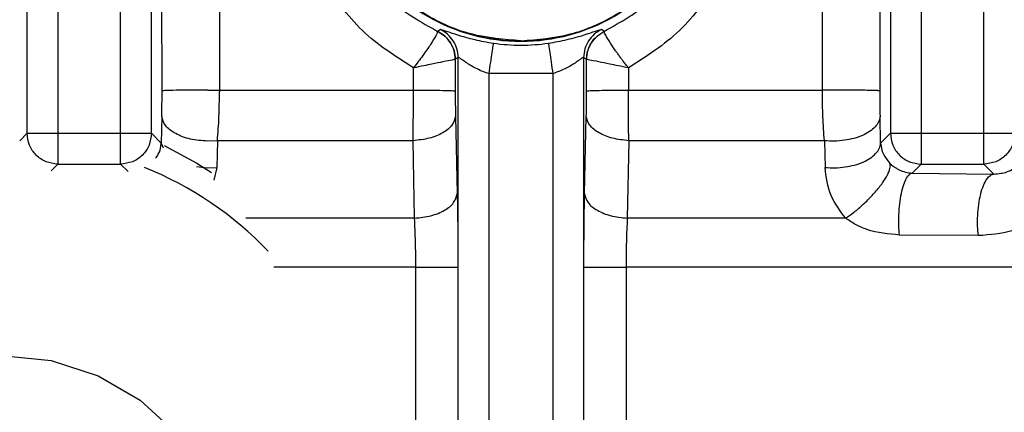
# Model space of a CAD drawing. Header units: inches. Extents: x 144.9 to 238.4, y 214.8 to 247.7.
# Tile 385 of 405: x 201.9743 to 202.0528, y 244.8844 to 244.9157. Entities that reach past the tile are written whole.
import ezdxf

# ---------------------------------------------------------------- set-up
doc = ezdxf.new("R2010")
doc.units = ezdxf.units.IN
doc.header["$LTSCALE"] = 0.25
doc.header["$MEASUREMENT"] = 0
doc.layers.add('ANNOTATIONS', color=1, linetype='Continuous')
doc.layers.add('MOTOR LH', color=7, linetype='Continuous')
doc.styles.add('ARIAL', font='arial.ttf', dxfattribs={"height": 0.09375})
doc.dimstyles.new('STANDARD$0', dxfattribs={"dimtxt": 0.09375, "dimasz": 0.09375, "dimexe": 0.03125, "dimexo": 0.046875, "dimgap": 0.09, "dimtad": 0, "dimtih": 1, "dimtoh": 1, "dimdec": 4, "dimzin": 0, "dimdsep": 46, "dimtxsty": 'ARIAL', "dimcen": 0.09, "dimadec": 0, "dimazin": 0, "dimtfac": 1, "dimtdec": 4, "dimtofl": 0, "dimtmove": 0, "dimatfit": 1, "dimfxl": 1, "dimtolj": 1, "dimtzin": 0, "dimarcsym": 0})

# ---------------------------------------------------------------- blocks, each defined once
blk = doc.blocks.new('*D16')
at = {"layer": 'ANNOTATIONS', "color": 0, "lineweight": -2, "transparency": 16777216}
for p, q in [((201.5477568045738, 244.7210665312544), (201.5477568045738, 245.6873671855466)), ((202.6883818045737, 243.5376739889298), (202.6883818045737, 245.6873671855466)), ((201.6415068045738, 245.6561171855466), (201.832959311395, 245.6561171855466)), ((202.5946318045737, 245.6561171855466), (202.4031792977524, 245.6561171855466))]:
    blk.add_line(p, q, dxfattribs=at)
at = {"layer": 'ANNOTATIONS', "color": 0, "transparency": 16777216}
for points in [[(201.6415068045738, 245.6717421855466), (201.6415068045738, 245.6404921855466), (201.5477568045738, 245.6561171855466)], [(202.5946318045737, 245.6717421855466), (202.5946318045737, 245.6404921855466), (202.6883818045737, 245.6561171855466)]]:
    blk.add_solid(points, dxfattribs=at)
at = {"layer": 'defpoints', "color": 0, "transparency": 16777216}
for p in [(201.5477568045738, 245.6561171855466), (201.5477568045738, 244.6741915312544), (202.6883818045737, 243.4907989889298)]:
    blk.add_point(p, dxfattribs=at)
at = {"layer": 'ANNOTATIONS', "color": 0, "transparency": 16777216, "insert": (202.1180693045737, 245.6561171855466), "char_height": 0.09375, "attachment_point": 5, "style": 'ARIAL'}
blk.add_mtext('\\A1;18 5/8"', dxfattribs=at)
blk = doc.blocks.new('*D18')
at = {"layer": 'ANNOTATIONS', "color": 0, "lineweight": -2, "transparency": 16777216}
for p, q in [((201.2594214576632, 244.7850832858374), (201.2594214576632, 246.0537298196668)), ((202.6883818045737, 243.5376739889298), (202.6883818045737, 246.0537298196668)), ((201.3531714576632, 246.0224798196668), (201.7695598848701, 246.0224798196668)), ((202.5946318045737, 246.0224798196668), (202.1782433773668, 246.0224798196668))]:
    blk.add_line(p, q, dxfattribs=at)
at = {"layer": 'ANNOTATIONS', "color": 0, "transparency": 16777216}
for points in [[(201.3531714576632, 246.0381048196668), (201.3531714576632, 246.0068548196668), (201.2594214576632, 246.0224798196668)], [(202.5946318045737, 246.0381048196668), (202.5946318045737, 246.0068548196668), (202.6883818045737, 246.0224798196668)]]:
    blk.add_solid(points, dxfattribs=at)
at = {"layer": 'defpoints', "color": 0, "transparency": 16777216}
for p in [(202.6883818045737, 246.0224798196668), (201.2594214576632, 244.7382082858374), (202.6883818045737, 243.4907989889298)]:
    blk.add_point(p, dxfattribs=at)
at = {"layer": 'ANNOTATIONS', "color": 0, "transparency": 16777216, "insert": (201.9739016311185, 246.0224798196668), "char_height": 0.09375, "attachment_point": 5, "style": 'ARIAL'}
blk.add_mtext('\\A1;24""', dxfattribs=at)

msp = doc.modelspace()

# ---------------------------------------------------------------- linework, layer by layer
at = {"layer": 'MOTOR LH'}
for p, q in [((201.9748514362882, 244.9066795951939), (201.9748514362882, 244.9546472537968)), ((201.9773105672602, 244.9548537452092), (201.9773105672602, 244.9042204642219)), ((202.0512123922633, 244.9042204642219), (202.0512123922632, 244.9548537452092)), ((201.9823147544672, 244.9042204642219), (201.9823147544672, 244.9189872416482)), ((201.9847738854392, 244.9066795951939), (201.9847738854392, 244.9189872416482)), ((202.0437490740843, 244.9189872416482), (202.0437490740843, 244.9066795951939)), ((202.0462082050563, 244.9189872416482), (202.0462082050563, 244.9066795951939)), ((201.9856221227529, 244.9100620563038), (201.9856170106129, 244.9181441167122)), ((201.9901985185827, 244.9182081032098), (201.9902046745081, 244.9101260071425)), ((202.0383182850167, 244.9101260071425), (202.0383244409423, 244.9182081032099)), ((202.0429059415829, 244.9181441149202), (202.0429009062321, 244.910062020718)), ((202.0078304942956, 244.9149626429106), (202.0076163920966, 244.9148060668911)), ((202.0076163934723, 244.9148060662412), (202.0076185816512, 244.9147980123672)), ((202.0209065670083, 244.9148060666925), (202.0206924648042, 244.9149626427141)), ((202.020906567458, 244.9148060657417), (202.0209044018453, 244.9147979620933)), ((202.0090233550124, 244.9125810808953), (202.0090218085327, 244.9100620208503)), ((202.00902476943, 244.9125827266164), (202.0090233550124, 244.9125810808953)), ((202.0092572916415, 244.9127306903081), (202.00902476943, 244.9125827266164)), ((202.0092572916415, 244.504550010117), (202.0092572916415, 244.9127306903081)), ((202.0192656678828, 244.9127306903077), (202.0192656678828, 244.5045500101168)), ((202.0194981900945, 244.9125827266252), (202.0192656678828, 244.9127306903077)), ((202.0194996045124, 244.9125810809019), (202.0194981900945, 244.9125827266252)), ((202.0195013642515, 244.9100621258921), (202.0194996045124, 244.9125810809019)), ((202.0056851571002, 244.9101260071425), (202.0056861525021, 244.9118993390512)), ((202.0228368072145, 244.9118993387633), (202.0228378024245, 244.9101260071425)), ((202.0168065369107, 244.9114390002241), (202.0117164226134, 244.911439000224)), ((202.0117164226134, 244.5058417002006), (202.0117164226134, 244.911439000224)), ((202.0168065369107, 244.9114390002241), (202.0168065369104, 244.5058417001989)), ((201.9892861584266, 244.9101275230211), (201.9902046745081, 244.9101260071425)), ((201.990204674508, 244.9101260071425), (201.9902048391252, 244.909997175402)), ((201.990204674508, 244.9101260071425), (202.0056851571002, 244.9101260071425)), ((202.0056851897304, 244.9099971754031), (202.0056851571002, 244.9101260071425)), ((202.0228377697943, 244.9099971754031), (202.0228378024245, 244.9101260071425)), ((202.0228378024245, 244.9101260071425), (202.0383182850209, 244.9101260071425)), ((202.038318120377, 244.9099971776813), (202.0383182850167, 244.9101260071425)), ((201.9856018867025, 244.9080279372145), (201.9855543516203, 244.9058991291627)), ((202.0090416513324, 244.9080279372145), (202.0091774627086, 244.9018473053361)), ((202.0193454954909, 244.9018473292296), (202.0194813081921, 244.9080279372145)), ((202.0429686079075, 244.9058991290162), (202.0429210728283, 244.9080279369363)), ((201.9742621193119, 244.9060902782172), (201.9748514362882, 244.9066795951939)), ((201.9748514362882, 244.9066795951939), (201.9847738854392, 244.9066795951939)), ((201.9847738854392, 244.9066795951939), (201.9855543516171, 244.9058991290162)), ((202.0429686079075, 244.9058991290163), (202.0437490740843, 244.9066795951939)), ((202.0437490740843, 244.9066795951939), (202.0536715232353, 244.9066795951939)), ((202.0462082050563, 244.9066795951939), (202.0462082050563, 244.9042204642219)), ((201.9855543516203, 244.9058991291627), (201.9857156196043, 244.9055201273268)), ((201.9900412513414, 244.906084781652), (201.9892660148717, 244.9060543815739)), ((201.9900412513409, 244.9060847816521), (201.9899850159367, 244.9039559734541)), ((202.0056530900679, 244.906084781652), (201.9900412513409, 244.906084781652)), ((202.0057746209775, 244.8999041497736), (202.0056530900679, 244.906084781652)), ((202.0228698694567, 244.906084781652), (202.0227483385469, 244.8999041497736)), ((202.0384817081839, 244.9060847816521), (202.0228698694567, 244.9060847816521)), ((202.0384817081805, 244.9060847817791), (202.0385379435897, 244.9039559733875)), ((201.9767777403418, 244.9036876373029), (201.9773105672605, 244.9042204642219)), ((201.9773105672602, 244.9042204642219), (201.9823147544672, 244.9042204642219)), ((201.9829085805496, 244.9036266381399), (201.9823147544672, 244.9042204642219)), ((201.9883790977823, 244.9040285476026), (201.9892184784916, 244.9039264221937)), ((201.9892184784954, 244.9039264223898), (201.9899850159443, 244.9039559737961)), ((201.9899850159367, 244.9039559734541), (201.9897663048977, 244.9029487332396)), ((202.0462082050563, 244.9042204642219), (202.0454943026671, 244.9035065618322)), ((202.0462082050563, 244.9042204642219), (202.0512123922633, 244.9042204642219)), ((202.0512123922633, 244.9042204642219), (202.0520042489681, 244.9034286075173)), ((202.0454943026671, 244.9035065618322), (202.0520042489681, 244.9034286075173)), ((202.0057746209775, 244.8999041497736), (201.9923032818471, 244.8999041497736)), ((202.0401824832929, 244.8999041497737), (202.0227483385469, 244.8999041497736)), ((202.0507669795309, 244.8985125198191), (202.0444729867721, 244.8985646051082)), ((202.0058735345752, 244.8959917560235), (201.9945341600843, 244.8959917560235)), ((202.0058735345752, 244.8730198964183), (202.0058735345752, 244.8959917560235)), ((202.0092364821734, 244.8959917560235), (202.0092364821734, 244.8730198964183)), ((202.0192864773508, 244.8730198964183), (202.0192864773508, 244.8959917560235)), ((202.0226494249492, 244.8959917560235), (202.0226494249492, 244.8730198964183)), ((202.1154740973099, 244.8959917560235), (202.0226494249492, 244.8959917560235))]:
    msp.add_line(p, q, dxfattribs=at)
at = {"layer": 'MOTOR LH', "flags": 128}
for points in [[(201.9857967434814, 244.9056998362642), (201.9883905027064, 244.9043001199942), (201.989567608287, 244.9035446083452)], [(201.9551306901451, 244.8736743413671), (201.9555390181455, 244.8762633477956), (201.9568505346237, 244.8797138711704), (201.9589631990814, 244.882809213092), (201.9617710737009, 244.8853941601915), (201.9651333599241, 244.8873390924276), (201.9688814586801, 244.8885464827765), (201.9728274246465, 244.8889557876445), (201.976773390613, 244.8885464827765), (201.980521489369, 244.8873390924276), (201.9838837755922, 244.8853941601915), (201.9866916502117, 244.882809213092), (201.9888043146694, 244.8797138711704), (201.9901158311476, 244.8762633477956), (201.9905241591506, 244.87367434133)]]:
    msp.add_lwpolyline(points, dxfattribs=at)
at = {"layer": 'MOTOR LH'}
for centre, radius, start, end in [((202.0142614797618, 244.9288667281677), 0.01484670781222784, 210.1338662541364, 329.8661512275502), ((202.0142614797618, 244.9288667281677), 0.01483247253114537, 210.1338662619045, 329.8661512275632), ((202.014261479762, 244.9288667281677), 0.01515345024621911, 261.6915448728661, 278.3084551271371), ((201.9737411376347, 244.8778242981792), 0.02815199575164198, 43.68338386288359, 68.15868841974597)]:
    msp.add_arc(centre, radius, start, end, dxfattribs=at)
for points in [[(202.0142614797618, 244.9140607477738), (202.0129226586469, 244.914165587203), (202.0102450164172, 244.9143752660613), (202.0065389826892, 244.9160469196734), (202.0033287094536, 244.9185415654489), (202.001891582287, 244.9208105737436), (202.0011730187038, 244.9219450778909)], [(202.0142614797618, 244.9140607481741), (202.0156002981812, 244.9141655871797), (202.0182779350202, 244.914375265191), (202.0219839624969, 244.9160469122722), (202.0251942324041, 244.9185415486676), (202.0266313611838, 244.9208105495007), (202.0273499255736, 244.9219450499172)], [(202.0117164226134, 244.911439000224), (202.0117619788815, 244.9117509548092), (202.0118530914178, 244.9123748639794), (202.0119689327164, 244.9131681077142), (202.0120516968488, 244.913734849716), (202.0120650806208, 244.9138264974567), (202.0120717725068, 244.9138723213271)], [(202.0164511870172, 244.9138723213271), (202.0164578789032, 244.9138264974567), (202.0164712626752, 244.913734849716), (202.0165540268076, 244.9131681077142), (202.0166698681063, 244.9123748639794), (202.0167609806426, 244.9117509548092), (202.0168065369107, 244.911439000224)], [(201.9892861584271, 244.9101275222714), (201.9888165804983, 244.9101262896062), (201.9878774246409, 244.9101238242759), (201.9866832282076, 244.9101085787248), (201.9858297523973, 244.9100872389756), (201.9856913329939, 244.9100704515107), (201.9856221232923, 244.9100620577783)], [(202.0056851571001, 244.9101260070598), (202.006121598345, 244.9101242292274), (202.0069944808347, 244.9101206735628), (202.0080722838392, 244.9101055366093), (202.0088358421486, 244.9100853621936), (202.008959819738, 244.9100698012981), (202.0090218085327, 244.9100620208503)], [(202.0195013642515, 244.9100621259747), (202.0195639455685, 244.9100698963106), (202.0196891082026, 244.9100854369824), (202.0204528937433, 244.9101055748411), (202.0215299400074, 244.9101206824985), (202.0224018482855, 244.9101242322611), (202.0228378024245, 244.9101260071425)], [(202.0429009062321, 244.910062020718), (202.0428736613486, 244.9100669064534), (202.0428191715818, 244.9100766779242), (202.0425101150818, 244.9100906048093), (202.0420511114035, 244.9101031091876), (202.0414484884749, 244.9101135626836), (202.040736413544, 244.91012146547), (202.03995027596, 244.9101263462), (202.0391253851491, 244.9101282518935), (202.0385873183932, 244.9101267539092), (202.0383182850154, 244.910126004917)], [(201.9773105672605, 244.9042204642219), (201.9769885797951, 244.9042577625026), (201.9763446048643, 244.9043323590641), (201.9755321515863, 244.9049011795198), (201.9749633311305, 244.9057136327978), (201.974888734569, 244.9063576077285), (201.9748514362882, 244.9066795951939)], [(201.9847738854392, 244.9066795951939), (201.9847365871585, 244.9063576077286), (201.984661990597, 244.9057136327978), (201.9840931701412, 244.9049011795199), (201.9832807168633, 244.9043323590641), (201.9826367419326, 244.9042577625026), (201.9823147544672, 244.9042204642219)], [(202.0437490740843, 244.9066795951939), (202.043786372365, 244.9063576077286), (202.0438609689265, 244.9057136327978), (202.0444297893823, 244.90490117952), (202.0452422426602, 244.9043323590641), (202.0458862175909, 244.9042577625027), (202.0462082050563, 244.9042204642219)], [(202.0536715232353, 244.9066795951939), (202.0536342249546, 244.9063576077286), (202.0535596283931, 244.9057136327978), (202.0529908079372, 244.9049011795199), (202.0521783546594, 244.9043323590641), (202.0515343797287, 244.9042577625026), (202.0512123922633, 244.9042204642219)], [(202.0058735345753, 244.8959917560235), (202.0063127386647, 244.8959917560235), (202.0071911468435, 244.8959917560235), (202.0082782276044, 244.8959917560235), (202.0090488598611, 244.8959917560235), (202.0091739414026, 244.8959917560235), (202.0092364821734, 244.8959917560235)], [(202.0192864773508, 244.8959917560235), (202.0193490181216, 244.8959917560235), (202.0194740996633, 244.8959917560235), (202.0202447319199, 244.8959917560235), (202.0213318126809, 244.8959917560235), (202.0222102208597, 244.8959917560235), (202.0226494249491, 244.8959917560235)]]:
    msp.add_open_spline(points, degree=3, dxfattribs=at)
for points, knots in [([(202.0014468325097, 244.9214282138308), (202.0021791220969, 244.9203615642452), (202.0036437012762, 244.9182282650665), (202.0067938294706, 244.9158853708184), (202.0103885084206, 244.9143867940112), (202.014261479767, 244.9138810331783), (202.0181344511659, 244.914386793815), (202.0217291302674, 244.9158853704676), (202.0248792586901, 244.918228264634), (202.0263438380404, 244.9203615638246), (202.0270761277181, 244.9214282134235)], [0, 0, 0, 0, 0.1249999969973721, 0.2499999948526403, 0.3749999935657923, 0.4999999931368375, 0.6249999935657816, 0.7499999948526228, 0.8749999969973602, 1, 1, 1, 1]), ([(202.0009500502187, 244.9207649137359), (202.0018421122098, 244.9195280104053), (202.0036267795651, 244.9170534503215), (202.0062862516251, 244.91555534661), (202.0076163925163, 244.9148060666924)], [0, 0, 0, 0, 0.4998477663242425, 1, 1, 1, 1]), ([(202.0209065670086, 244.9148060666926), (202.0222274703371, 244.9155565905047), (202.023966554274, 244.9165447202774), (202.0255710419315, 244.9181461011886), (202.0265759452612, 244.9192734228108), (202.0271516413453, 244.9201346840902), (202.0275729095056, 244.9207649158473)], [0, 0, 0, 0, 0.4994163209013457, 0.6575249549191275, 0.7493923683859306, 1, 1, 1, 1]), ([(202.0056861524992, 244.9118993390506), (202.0042496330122, 244.9128117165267), (202.0013480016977, 244.9146546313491), (201.9994049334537, 244.9174914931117), (201.9984238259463, 244.9189239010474)], [0, 0, 0, 0, 0.4950730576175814, 1, 1, 1, 1]), ([(202.0300991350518, 244.9189239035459), (202.0291180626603, 244.9174915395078), (202.0271750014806, 244.9146546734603), (202.0242733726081, 244.912811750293), (202.0228368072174, 244.9118993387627)], [0, 0, 0, 0, 0.5049107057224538, 1, 1, 1, 1]), ([(202.0076185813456, 244.9147980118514), (202.0075927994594, 244.9147144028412), (202.0075424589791, 244.9145511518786), (202.0070910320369, 244.9138189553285), (202.0064625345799, 244.9129059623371), (202.0059432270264, 244.912232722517), (202.0056861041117, 244.9118993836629)], [0, 0, 0, 0, 0.2663101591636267, 0.5199845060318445, 0.7623316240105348, 1, 1, 1, 1]), ([(202.0076163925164, 244.9148060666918), (202.0078159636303, 244.9146885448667), (202.0082154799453, 244.9144532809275), (202.0086553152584, 244.9139064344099), (202.0089617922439, 244.9132751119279), (202.0090037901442, 244.9128133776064), (202.0090247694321, 244.9125827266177)], [0, 0, 0, 0, 0.2497659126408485, 0.5000000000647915, 0.7502340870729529, 0.9999999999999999, 0.9999999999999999, 0.9999999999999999, 0.9999999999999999]), ([(202.0090233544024, 244.9125810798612), (202.0090048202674, 244.9128069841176), (202.0089669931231, 244.9132680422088), (202.0086666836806, 244.9139076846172), (202.0082163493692, 244.9144526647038), (202.0078151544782, 244.9146844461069), (202.0076185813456, 244.9147980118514)], [0, 0, 0, 0, 0.2449845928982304, 0.500000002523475, 0.75501541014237, 1, 1, 1, 1]), ([(202.0078304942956, 244.9149626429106), (202.0079152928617, 244.9149474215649), (202.00808217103, 244.9149174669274), (202.0090929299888, 244.9145546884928), (202.0102691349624, 244.9142189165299), (202.0112997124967, 244.9139953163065), (202.0118162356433, 244.9139130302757), (202.0120717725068, 244.9138723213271)], [0, 0, 0, 0, 0.2721481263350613, 0.5355701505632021, 0.779343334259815, 0.8908356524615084, 0.9999999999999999, 0.9999999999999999, 0.9999999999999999, 0.9999999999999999]), ([(202.0092572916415, 244.9127306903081), (202.0092359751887, 244.9129630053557), (202.0091933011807, 244.9134280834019), (202.0088823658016, 244.9140630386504), (202.0084365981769, 244.9146118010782), (202.0080323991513, 244.914845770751), (202.0078304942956, 244.9149626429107)], [0, 0, 0, 0, 0.2497592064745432, 0.500000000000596, 0.750240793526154, 1, 1, 1, 1]), ([(202.0164511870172, 244.9138723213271), (202.0167058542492, 244.9139128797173), (202.0172206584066, 244.9139948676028), (202.0182501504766, 244.9142179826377), (202.0194283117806, 244.9145540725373), (202.0204404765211, 244.9149173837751), (202.0206076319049, 244.9149474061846), (202.0206924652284, 244.9149626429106)], [0, 0, 0, 0, 0.108793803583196, 0.2199242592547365, 0.4637848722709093, 0.7278645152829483, 1, 1, 1, 1]), ([(202.0206924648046, 244.9149626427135), (202.020490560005, 244.9148457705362), (202.0200863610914, 244.9146118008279), (202.0196405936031, 244.9140630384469), (202.0193296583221, 244.9134280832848), (202.0192869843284, 244.9129630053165), (202.0192656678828, 244.9127306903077)], [0, 0, 0, 0, 0.2497592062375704, 0.5000000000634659, 0.7502407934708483, 1, 1, 1, 1]), ([(202.0194981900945, 244.9125827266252), (202.0195191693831, 244.9128133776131), (202.0195611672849, 244.913275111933), (202.0198676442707, 244.9139064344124), (202.0203074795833, 244.9144532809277), (202.0207069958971, 244.9146885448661), (202.0209065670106, 244.9148060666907)], [0, 0, 0, 0, 0.2497659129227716, 0.4999999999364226, 0.7502340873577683, 1, 1, 1, 1]), ([(202.0194996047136, 244.912581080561), (202.0195181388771, 244.9128069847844), (202.0195559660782, 244.9132680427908), (202.0198562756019, 244.9139076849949), (202.0203066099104, 244.9144526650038), (202.0207078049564, 244.9146844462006), (202.0209043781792, 244.9147980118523)], [0, 0, 0, 0, 0.244984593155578, 0.4999999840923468, 0.755015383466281, 1, 1, 1, 1]), ([(202.0228368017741, 244.9118993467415), (202.0228364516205, 244.9118991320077), (202.0228359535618, 244.9118988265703), (202.0228352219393, 244.9118986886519), (202.0228347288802, 244.9118987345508), (202.0228342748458, 244.9118989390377), (202.0228336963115, 244.9118994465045), (202.0228321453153, 244.9119023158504), (202.0228305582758, 244.9119088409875), (202.0228209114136, 244.9119183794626), (202.0228065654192, 244.9119382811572), (202.0227753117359, 244.9119766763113), (202.0227148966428, 244.9120546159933), (202.0225938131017, 244.9122099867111), (202.0224696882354, 244.9123729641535), (202.0223374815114, 244.9125482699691), (202.0222080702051, 244.9127217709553), (202.0220752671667, 244.9129031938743), (202.0219390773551, 244.9130926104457), (202.0217113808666, 244.913414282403), (202.0213400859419, 244.9139638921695), (202.0209689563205, 244.9145761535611), (202.0209258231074, 244.9147243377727), (202.0209043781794, 244.9147980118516)], [0, 0, 0, 0, 0.0002283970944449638, 0.0003248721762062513, 0.0004140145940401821, 0.0005032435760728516, 0.0006007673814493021, 0.0008418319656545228, 0.002311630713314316, 0.00429629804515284, 0.00826647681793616, 0.01621010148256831, 0.03210952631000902, 0.06394968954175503, 0.1277323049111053, 0.149313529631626, 0.1915231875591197, 0.255082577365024, 0.285044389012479, 0.336749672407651, 0.5075171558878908, 0.7551478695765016, 1, 1, 1, 1]), ([(202.0090233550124, 244.9125810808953), (202.0089656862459, 244.9125683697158), (202.0088458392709, 244.9125419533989), (202.0081351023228, 244.9123973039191), (202.0072939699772, 244.9122206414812), (202.0064762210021, 244.9120570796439), (202.0059618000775, 244.9119543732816), (202.0056861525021, 244.9118993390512)], [0, 0, 0, 0, 0.2366639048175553, 0.491833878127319, 0.7030106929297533, 0.8408610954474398, 1, 1, 1, 1]), ([(202.0117164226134, 244.911439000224), (202.0115600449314, 244.9114896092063), (202.0112254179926, 244.9115979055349), (202.0105901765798, 244.9118823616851), (202.010028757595, 244.9122218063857), (202.0096241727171, 244.9125010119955), (202.0094165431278, 244.9126483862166), (202.0092913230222, 244.9127293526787), (202.0092683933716, 244.9127302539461), (202.0092572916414, 244.9127306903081)], [0, 0, 0, 0, 0.1225566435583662, 0.2622545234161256, 0.5366557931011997, 0.6769869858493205, 0.7933798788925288, 0.8999618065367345, 1, 1, 1, 1]), ([(202.0192656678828, 244.9127306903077), (202.0192545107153, 244.9127304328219), (202.0192316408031, 244.9127299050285), (202.0191066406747, 244.9126492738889), (202.0188989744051, 244.9124999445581), (202.0184902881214, 244.9122204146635), (202.0178093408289, 244.9117991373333), (202.0171334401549, 244.9115564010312), (202.0168065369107, 244.9114390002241)], [0, 0, 0, 0, 0.100530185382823, 0.2060663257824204, 0.323212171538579, 0.4655150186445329, 0.7414932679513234, 0.9999999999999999, 0.9999999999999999, 0.9999999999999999, 0.9999999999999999]), ([(202.0228368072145, 244.9118993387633), (202.0225611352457, 244.9119543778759), (202.0220466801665, 244.9120570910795), (202.0212289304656, 244.9122206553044), (202.0203878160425, 244.9123973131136), (202.019677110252, 244.9125419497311), (202.0195572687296, 244.9125683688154), (202.0194996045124, 244.9125810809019)], [0, 0, 0, 0, 0.1591529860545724, 0.2970090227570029, 0.5081717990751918, 0.7633467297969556, 0.9999999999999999, 0.9999999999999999, 0.9999999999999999, 0.9999999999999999]), ([(201.9856018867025, 244.9080279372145), (201.9856078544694, 244.9083446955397), (201.9856198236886, 244.9089800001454), (201.9856213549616, 244.9097006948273), (201.9856221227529, 244.9100620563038)], [0, 0, 0, 0, 0.4985928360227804, 0.9999999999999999, 0.9999999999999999, 0.9999999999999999, 0.9999999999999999]), ([(201.9900412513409, 244.9060847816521), (201.9900892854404, 244.9067076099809), (201.9901837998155, 244.9079331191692), (201.9901979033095, 244.9093167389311), (201.9902048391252, 244.909997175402)], [0, 0, 0, 0, 0.5082200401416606, 1, 1, 1, 1]), ([(202.0056530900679, 244.906084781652), (202.0056625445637, 244.9067077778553), (202.0056811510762, 244.907933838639), (202.0056838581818, 244.9093168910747), (202.0056851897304, 244.9099971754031)], [0, 0, 0, 0, 0.5081283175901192, 1, 1, 1, 1]), ([(202.0090218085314, 244.9100620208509), (202.0090225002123, 244.909702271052), (202.009023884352, 244.9089823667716), (202.0090357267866, 244.9083461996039), (202.0090416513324, 244.9080279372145)], [0, 0, 0, 0, 0.4997189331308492, 1, 1, 1, 1]), ([(202.0194813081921, 244.9080279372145), (202.01948708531, 244.9083417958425), (202.0194988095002, 244.9089787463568), (202.0195005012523, 244.9096975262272), (202.0195013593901, 244.9100621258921)], [0, 0, 0, 0, 0.4927519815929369, 1, 1, 1, 1]), ([(202.0228698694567, 244.906084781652), (202.0228604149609, 244.9067077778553), (202.0228418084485, 244.9079338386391), (202.0228391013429, 244.9093168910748), (202.0228377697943, 244.9099971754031)], [0, 0, 0, 0, 0.5081283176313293, 1, 1, 1, 1]), ([(202.0384817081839, 244.9060847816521), (202.0384336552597, 244.906707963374), (202.0383391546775, 244.9079335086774), (202.0383250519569, 244.9093171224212), (202.038318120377, 244.9099971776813)], [0, 0, 0, 0, 0.5084934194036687, 1, 1, 1, 1]), ([(202.0429009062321, 244.910062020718), (202.0429016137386, 244.9097020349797), (202.0429030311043, 244.9089808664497), (202.042915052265, 244.9083459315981), (202.0429210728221, 244.9080279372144)], [0, 0, 0, 0, 0.4991700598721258, 1, 1, 1, 1]), ([(201.9892660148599, 244.906054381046), (201.9887947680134, 244.9060910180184), (201.9878545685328, 244.9061641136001), (201.9866534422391, 244.9066193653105), (201.9858120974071, 244.9072672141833), (201.9856719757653, 244.9077742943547), (201.9856018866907, 244.9080279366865)], [0, 0, 0, 0, 0.2504483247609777, 0.4996773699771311, 0.7497378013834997, 1, 1, 1, 1]), ([(202.0090416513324, 244.9080279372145), (202.0089788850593, 244.9077892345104), (202.0088534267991, 244.9073121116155), (202.0080835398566, 244.9066932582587), (202.0069810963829, 244.9062384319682), (202.0060959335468, 244.9061360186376), (202.0056530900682, 244.9060847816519)], [0, 0, 0, 0, 0.2501480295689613, 0.4999999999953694, 0.7498519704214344, 1, 1, 1, 1]), ([(202.0228698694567, 244.9060847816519), (202.0224270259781, 244.9061360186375), (202.0215418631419, 244.906238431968), (202.0204394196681, 244.9066932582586), (202.0196695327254, 244.9073121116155), (202.0195440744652, 244.9077892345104), (202.0194813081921, 244.9080279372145)], [0, 0, 0, 0, 0.250148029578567, 0.5000000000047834, 0.7498519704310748, 0.9999999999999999, 0.9999999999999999, 0.9999999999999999, 0.9999999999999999]), ([(202.0429210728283, 244.9080279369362), (202.0428949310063, 244.9078835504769), (202.0428426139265, 244.9075945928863), (202.0425447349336, 244.9071828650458), (202.0421096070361, 244.9068103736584), (202.0415356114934, 244.906495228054), (202.0408465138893, 244.9062575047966), (202.0400835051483, 244.9061055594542), (202.0392788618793, 244.9060347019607), (202.0387473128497, 244.9060680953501), (202.0384817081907, 244.9060847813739)], [0, 0, 0, 0, 0.1250633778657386, 0.2502867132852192, 0.3753725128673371, 0.4999999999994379, 0.6246274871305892, 0.7497132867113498, 0.8749366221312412, 1, 1, 1, 1]), ([(201.9851092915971, 244.9047019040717), (201.9851854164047, 244.9048028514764), (201.9855000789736, 244.9052201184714), (201.9855309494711, 244.9056063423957), (201.9855543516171, 244.9058991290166)], [0, 0, 0, 0, 0.2419252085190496, 0.9999999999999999, 0.9999999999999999, 0.9999999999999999, 0.9999999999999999]), ([(202.038537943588, 244.9039559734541), (202.0388032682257, 244.9039396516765), (202.0393342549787, 244.903906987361), (202.0401375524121, 244.9039785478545), (202.0408990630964, 244.9041309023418), (202.0415866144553, 244.9043686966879), (202.0421592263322, 244.9046835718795), (202.0425932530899, 244.9050555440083), (202.0428903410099, 244.9054665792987), (202.0429425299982, 244.9057550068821), (202.0429686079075, 244.9058991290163)], [0, 0, 0, 0, 0.1250630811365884, 0.2502852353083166, 0.3753705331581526, 0.5000000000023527, 0.6246294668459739, 0.7497147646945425, 0.8749369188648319, 1, 1, 1, 1]), ([(202.0429686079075, 244.9058991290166), (202.0430047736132, 244.9056054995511), (202.0430674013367, 244.9050970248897), (202.0435018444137, 244.9045477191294), (202.0436854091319, 244.9043156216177)], [0, 0, 0, 0, 0.5774711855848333, 1, 1, 1, 1]), ([(202.0401824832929, 244.8999041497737), (202.0397406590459, 244.9004924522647), (202.0387894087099, 244.9017590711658), (202.0386256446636, 244.9031897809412), (202.038537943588, 244.9039559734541)], [0, 0, 0, 0, 0.4644668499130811, 1, 1, 1, 1]), ([(202.040182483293, 244.8999041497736), (202.0403873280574, 244.9000471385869), (202.0408188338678, 244.9003483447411), (202.0415178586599, 244.9009404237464), (202.0422276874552, 244.901631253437), (202.0428698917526, 244.902367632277), (202.0433649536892, 244.9030634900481), (202.0436619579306, 244.9036406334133), (202.043775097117, 244.9040713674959), (202.0437142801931, 244.9042369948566), (202.0436854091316, 244.9043156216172)], [0, 0, 0, 0, 0.1102394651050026, 0.2322196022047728, 0.3635084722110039, 0.5000000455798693, 0.6364915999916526, 0.7677804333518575, 0.889760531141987, 0.9999999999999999, 0.9999999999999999, 0.9999999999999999, 0.9999999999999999]), ([(202.0436854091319, 244.9043156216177), (202.0437913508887, 244.9042155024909), (202.0439489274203, 244.9040665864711), (202.044225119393, 244.9038818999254), (202.0445307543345, 244.9037149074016), (202.0449793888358, 244.9035496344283), (202.0453130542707, 244.9035217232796), (202.0454943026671, 244.9035065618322)], [0, 0, 0, 0, 0.228423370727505, 0.3397542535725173, 0.4538944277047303, 0.7033532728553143, 1, 1, 1, 1]), ([(202.0520042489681, 244.9034286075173), (202.0523717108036, 244.9034638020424), (202.053241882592, 244.9035471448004), (202.0537221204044, 244.9039600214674), (202.0539995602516, 244.9041985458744)], [0, 0, 0, 0, 0.4222865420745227, 1, 1, 1, 1]), ([(202.0444729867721, 244.8985646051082), (202.0444532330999, 244.8988144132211), (202.0444119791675, 244.8993361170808), (202.0444165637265, 244.9001909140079), (202.0444802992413, 244.9010728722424), (202.0446109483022, 244.9019063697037), (202.0447977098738, 244.9026087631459), (202.0450213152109, 244.9031171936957), (202.0452579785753, 244.903429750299), (202.0454177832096, 244.903481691), (202.0454943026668, 244.9035065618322)], [0, 0, 0, 0, 0.1126432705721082, 0.2352462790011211, 0.365520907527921, 0.4999999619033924, 0.6344790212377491, 0.7647536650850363, 0.8873566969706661, 1, 1, 1, 1]), ([(202.0507669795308, 244.8985125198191), (202.0507437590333, 244.8987621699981), (202.0506952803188, 244.8992833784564), (202.0507025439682, 244.9001352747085), (202.0507808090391, 244.9010127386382), (202.0509392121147, 244.9018408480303), (202.0511647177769, 244.9025381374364), (202.0514342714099, 244.9030426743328), (202.0517194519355, 244.9033527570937), (202.0519120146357, 244.9034040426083), (202.0520042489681, 244.9034286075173)], [0, 0, 0, 0, 0.1127321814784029, 0.2353571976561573, 0.3655941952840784, 0.4999999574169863, 0.6344057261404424, 0.7646427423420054, 0.8872677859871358, 1, 1, 1, 1]), ([(202.0057746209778, 244.8999041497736), (202.0062189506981, 244.8999546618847), (202.0071070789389, 244.9000556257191), (202.008214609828, 244.9005101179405), (202.0089882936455, 244.9011298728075), (202.0091143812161, 244.9016080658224), (202.0091774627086, 244.9018473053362)], [0, 0, 0, 0, 0.2501495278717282, 0.4999999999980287, 0.7498504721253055, 1, 1, 1, 1]), ([(202.0091774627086, 244.9018473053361), (202.0091944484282, 244.900935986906), (202.0092285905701, 244.8991041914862), (202.0092338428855, 244.8970326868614), (202.0092364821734, 244.8959917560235)], [0, 0, 0, 0, 0.4975001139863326, 1, 1, 1, 1]), ([(202.0192864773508, 244.8959917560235), (202.0192891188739, 244.8970326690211), (202.0192943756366, 244.8991041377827), (202.0193285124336, 244.900935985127), (202.0193454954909, 244.9018473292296)], [0, 0, 0, 0, 0.5024999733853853, 1, 1, 1, 1]), ([(202.019345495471, 244.9018473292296), (202.0194085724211, 244.9016080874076), (202.0195346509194, 244.9011298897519), (202.0203083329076, 244.9005101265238), (202.0214158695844, 244.9000556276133), (202.0223040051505, 244.8999546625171), (202.0227483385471, 244.8999041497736)], [0, 0, 0, 0, 0.250149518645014, 0.5000000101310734, 0.7498504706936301, 1, 1, 1, 1]), ([(202.0058735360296, 244.8959917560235), (202.0058692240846, 244.8966800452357), (202.005860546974, 244.8980651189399), (202.0058033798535, 244.8992886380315), (202.0057746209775, 244.8999041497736)], [0, 0, 0, 0, 0.4969332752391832, 1, 1, 1, 1]), ([(202.0227483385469, 244.8999041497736), (202.022719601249, 244.8992886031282), (202.0226624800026, 244.8980650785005), (202.0226537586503, 244.8966800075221), (202.0226494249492, 244.8959917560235)], [0, 0, 0, 0, 0.503092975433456, 1, 1, 1, 1]), ([(202.0444729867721, 244.8985646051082), (202.0435987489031, 244.8986432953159), (202.042397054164, 244.8987514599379), (202.0409609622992, 244.8993656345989), (202.0404339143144, 244.8997302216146), (202.0401824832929, 244.8999041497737)], [0, 0, 0, 0, 0.5826634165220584, 0.800907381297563, 0.9999999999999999, 0.9999999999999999, 0.9999999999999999, 0.9999999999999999]), ([(202.0555362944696, 244.8999041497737), (202.0548668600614, 244.8995153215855), (202.0534793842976, 244.8987094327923), (202.0516919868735, 244.898579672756), (202.0507669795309, 244.8985125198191)], [0, 0, 0, 0, 0.4824836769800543, 0.9999999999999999, 0.9999999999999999, 0.9999999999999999, 0.9999999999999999])]:
    msp.add_open_spline(points, degree=3, knots=knots, dxfattribs=at)

# ---------------------------------------------------------------- dimensions: what is measured, and where the dimension line sits
at = {"layer": 'ANNOTATIONS'}
for base, p1, p2, text, picture, middle in [((202.6883818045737, 246.0224798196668), (201.2594214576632, 244.7382082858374), (202.6883818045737, 243.4907989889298), '24""', '*D18', (201.9739016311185, 246.0224798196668)), ((201.5477568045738, 245.6561171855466), (202.6883818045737, 243.4907989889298), (201.5477568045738, 244.6741915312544), '18 5/8"', '*D16', (202.1180693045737, 245.6561171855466))]:
    dim = msp.add_linear_dim(base=base, p1=p1, p2=p2, text=text, dimstyle='STANDARD$0', dxfattribs=at)
    dim.commit()
    dim.dimension.update_dxf_attribs({"geometry": picture, "text_midpoint": middle, "dimtype": 160})

doc.saveas('drawing.dxf')
